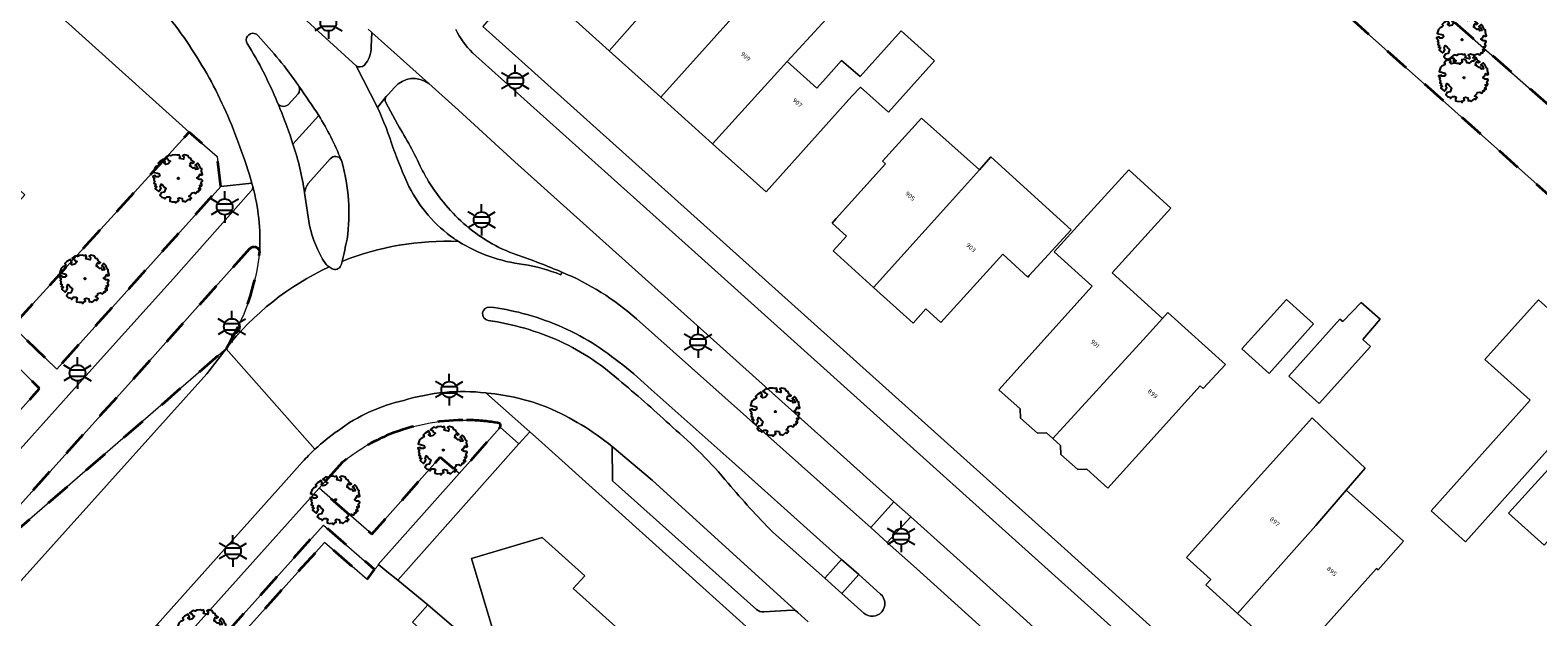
# Model space of a CAD drawing. Extents: x 105780 to 185197, y 477999 to 525027.
# Tile 407 of 562: x 108118 to 108238, y 479468 to 479515. Entities that reach past the tile are written whole.
import ezdxf
from ezdxf.enums import TextEntityAlignment as Align

# ---------------------------------------------------------------- set-up
doc = ezdxf.new("R2010")
doc.units = 0
doc.linetypes.add('XX-HIDDEN', pattern=[4, 2, -2])
for name, color, linetype, lineweight in [('B-GV-GR-BOOM-S', 252, 'Continuous', 25), ('B-GV-GR-HAAG_01-G', 252, 'GR-HAAG1', 13), ('B-GV-GR-MATERIAALGRENS-G', 252, 'XX-HIDDEN', 35), ('B-RO-IE-MEUBILAIR_WEGMEUBILAIR-S', 252, 'Continuous', 25), ('B-XX-KG-KADASTRAAL_BEBOUWING-G', 252, 'Continuous', 20), ('B1-WE-OG-BEBOUWING-T18', 7, 'Continuous', 18), ('B1-WE-OG-TERREIN_ERF-GV', 252, 'Continuous', 18), ('B1-WE-VH-VERHARDING_ASFALT-GV', 252, 'Continuous', 18), ('B1-WE-VH-VERHARDING_BETONSTRAATSTEEN-GV', 252, 'Continuous', 18), ('B1-WE-VH-VERHARDING_STRAATBAKSTEEN-GV', 252, 'Continuous', 18), ('B1-WE-VH-VERHARDING_TEGEL-GV', 252, 'Continuous', 18)]:
    doc.layers.add(name, color=color, linetype=linetype, lineweight=lineweight)
doc.styles.add('NLCS-ISO', font='NLCS-ISO.ttf')
doc.styles.add('NLCS-ISO-M200-T18', font='NLCS-ISO.ttf', dxfattribs={"height": 0.36})
doc.linetypes.add('GR-HAAG1', pattern='A,6,[176,NLCS.shx,S=0.125,R=0,X=0,Y=0],-2', length=8)

# ---------------------------------------------------------------- blocks, each defined once
blk = doc.blocks.new('B-SIE-WEG_LICHTMAST-SO')
at = {"ltscale": 0.1}
for p, q in [((0, 1.27), (0, 2.53)), ((-1.1, 0.63), (-2.19, 1.27)), ((1.1, 0.63), (2.19, 1.27)), ((-1.1, -0.63), (-2.19, -1.27)), ((0, -1.27), (0, -2.53)), ((1.1, -0.63), (2.19, -1.27))]:
    blk.add_line(p, q, dxfattribs=at)
at = {"flags": 128}
for points in [[(-1.16, 0.5), (1.16, 0.5)], [(-1.16, -0.5), (1.16, -0.5)]]:
    blk.add_lwpolyline(points, dxfattribs=at)
at = {"ltscale": 0.1}
blk.add_circle((0, 0), 1.27, dxfattribs=at)
at = {"style": 'NLCS-ISO'}
blk.add_attdef('TYPE', text='', height=1.8, dxfattribs=at).set_placement((0, 2.53), align=Align.BOTTOM_CENTER)
blk = doc.blocks.new('B-SGR-BOOM_06')
at = {"linetype": 'Continuous', "flags": 128}
blk.add_lwpolyline([(1.08, 1.41), (1.01, 1.58), (0.88, 1.63), (0.78, 1.81), (0.51, 1.88), (0.34, 1.81), (0.44, 1.71), (0.43, 1.52), (0.09, 1.59), (0.14, 1.73), (0.07, 1.88), (-0.06, 1.84), (-0.19, 1.88), (-0.46, 1.86), (-0.6, 1.79), (-0.78, 1.83), (-1.02, 1.64), (-0.85, 1.56), (-0.8, 1.46), (-0.63, 1.37), (-0.8, 1.16), (-1.02, 1.11), (-1.17, 1.24), (-1.05, 1.29), (-1.15, 1.54), (-1.45, 1.37), (-1.6, 1.21), (-1.52, 1.14), (-1.6, 1.01), (-1.77, 0.94), (-1.89, 0.82), (-2, 0.49), (-1.55, 0.37), (-1.48, 0.22), (-1.6, 0.12), (-1.8, 0.12), (-1.84, 0.22), (-2.04, 0.15), (-1.9, -0.07), (-1.97, -0.15), (-1.89, -0.22), (-1.95, -0.4), (-1.81, -0.47), (-1.89, -0.62), (-1.77, -0.64), (-1.72, -0.68), (-1.85, -0.84), (-1.57, -1.07), (-1.47, -0.97), (-1.38, -0.79), (-1.45, -0.7), (-1.37, -0.47), (-1.25, -0.54), (-1.12, -0.7), (-1, -0.8), (-1.12, -1.12), (-1.37, -1.17), (-1.47, -1.36), (-1.33, -1.51), (-1.13, -1.56), (-1.11, -1.61), (-1.08, -1.66), (-0.93, -1.49), (-0.73, -1.49), (-0.63, -1.56), (-0.68, -1.71), (-0.68, -1.84), (-0.46, -1.89), (-0.24, -1.88), (-0.19, -1.98), (-0.09, -1.86), (0.04, -1.79), (-0.02, -1.6), (0.11, -1.56), (0.31, -1.61), (0.34, -1.84), (0.46, -1.83), (0.58, -1.89), (0.83, -1.69), (0.95, -1.74), (0.93, -1.66), (1.06, -1.59), (0.96, -1.49), (0.85, -1.46), (1.03, -1.29), (1.05, -1.19), (1.26, -1.14), (1.42, -1.22), (1.51, -1.12), (1.51, -1.05), (1.65, -1.05), (1.65, -0.95), (1.78, -0.91), (1.78, -0.82), (1.63, -0.82), (1.82, -0.64), (1.7, -0.57), (1.85, -0.62), (1.9, -0.5), (1.82, -0.37), (1.93, -0.18), (1.87, -0.1), (1.7, -0.1), (1.5, 0.03), (1.63, 0.12), (1.75, 0.34), (1.82, 0.24), (1.95, 0.29), (1.87, 0.57), (1.88, 0.75), (1.8, 0.79), (1.67, 1.06), (1.53, 1.21), (1.35, 1.04), (1.47, 0.97), (1.57, 0.72), (1.41, 0.69), (1.33, 0.85), (1.2, 0.82), (1.06, 0.92), (0.9, 1.01), (0.98, 1.07), (0.93, 1.17), (1.01, 1.27), (1.15, 1.22), (1.26, 1.29)], close=True, dxfattribs=at)
blk.add_circle((0, 0), 0.06)
at = {"style": 'NLCS-ISO'}
blk.add_attdef('SOORT', text='', height=0.3, dxfattribs=at).set_placement((0, -0.36), align=Align.TOP_CENTER)

msp = doc.modelspace()

# ---------------------------------------------------------------- linework, layer by layer
at = {"layer": 'B-GV-GR-HAAG_01-G', "flags": 128}
for points in [[(108149.467, 479510.814, 0.4027448), (108146.731, 479510.514)], [(108146.058, 479509.788, 0.3118941), (108146.029, 479509.315)], [(108146.956, 479507.555, -0.0285407), (108148.892, 479503.986)], [(108148.892, 479503.986, 0.0129872), (108149.234, 479503.347)], [(108149.3, 479503.232, 0.0803388), (108152.257, 479499.621)], [(108152.257, 479499.621, 0.099158), (108156.529, 479497.093)], [(108156.529, 479497.093, -0.0191195), (108160.129, 479495.71)], [(108160.129, 479495.71, -0.0845079), (108166.095, 479491.974)]]:
    msp.add_lwpolyline(points, format="xyb", dxfattribs=at)
for points in [[(108146.731, 479510.514), (108146.202, 479509.944), (108146.063, 479509.794), (108146.06, 479509.791), (108146.058, 479509.788)], [(108156.367, 479504.538), (108151.838, 479508.686), (108149.467, 479510.814)], [(108146.029, 479509.315), (108146.956, 479507.555)], [(108166.095, 479491.974), (108183.739, 479476.279), (108184.872, 479475.26), (108186.734, 479477.305), (108185.586, 479478.334), (108156.367, 479504.538)], [(108149.234, 479503.347), (108149.267, 479503.289), (108149.3, 479503.232)]]:
    msp.add_lwpolyline(points, dxfattribs=at)
for points in [[(108140.682, 479478.398), (108123.143, 479458.835), (108124.762, 479457.362), (108141.022, 479475.453), (108145.12, 479471.895), (108145.452, 479472.271), (108145.422, 479472.295), (108151.9, 479479.583), (108150.389, 479480.894), (108144.908, 479474.727)], [(108212.803, 479453.753), (108210.508, 479455.835), (108207.248, 479458.794), (108196.525, 479468.524), (108188.075, 479476.102), (108186.203, 479474.063), (108188.527, 479471.974), (108194.669, 479466.452), (108210.5, 479452.228), (108235.543, 479429.688), (108237.333, 479431.809)]]:
    msp.add_lwpolyline(points, close=True, dxfattribs=at)
at = {"layer": 'B-GV-GR-MATERIAALGRENS-G', "flags": 128}
for points in [[(108223.634, 479522.81), (108225.663, 479525.224), (108224.098, 479526.606), (108218.512, 479520.362), (108240.935, 479500.35), (108249.555, 479492.657), (108250.127, 479493.297), (108254.221, 479497.877), (108254.346, 479497.765), (108256.057, 479499.788), (108249.437, 479505.713), (108246.575, 479502.581)], [(108132.793, 479502.581), (108132.506, 479504.977), (108130.264, 479506.919), (108116.105, 479491.391), (108119.666, 479487.939)], [(108144.519, 479471.098), (108145.12, 479471.895), (108141.022, 479475.453), (108124.762, 479457.362), (108125.501, 479456.689), (108141.109, 479474.054)]]:
    msp.add_lwpolyline(points, close=True, dxfattribs=at)
for points in [[(108135.108, 479497.568), (108130.968, 479492.95), (108125.403, 479486.721), (108113.51, 479473.553), (108114.47, 479472.703), (108116.68, 479475.206), (108133.22, 479489.573)], [(108112.149, 479479.556), (108118.271, 479486.383), (108114.755, 479489.91), (108109.961, 479484.652), (108090.237, 479463.02), (108069.765, 479440.567), (108070.652, 479439.758)], [(108155.161, 479483.596), (108154.957, 479483.634), (108154.749, 479483.671), (108154.615, 479483.692), (108154.482, 479483.712)], [(108142.528, 479480.457), (108140.682, 479478.398), (108144.908, 479474.727), (108150.389, 479480.894), (108151.9, 479479.583), (108154.329, 479482.316), (108155.138, 479483.226)]]:
    msp.add_lwpolyline(points, dxfattribs=at)
for points in [[(108133.22, 479489.573, 0.1125047), (108135.916, 479497.397)], [(108135.916, 479497.397, 0.5806324), (108135.108, 479497.568)], [(108152.195, 479483.849, 0.0949518), (108146.34, 479482.719)], [(108154.482, 479483.712, 0.0425552), (108152.195, 479483.849)], [(108155.138, 479483.226, 0.0683072), (108155.181, 479483.29)], [(108155.181, 479483.29, 0.2743181), (108155.161, 479483.596)], [(108146.34, 479482.719, 0.075678), (108142.528, 479480.457)]]:
    msp.add_lwpolyline(points, format="xyb", dxfattribs=at)
at = {"layer": 'B-XX-KG-KADASTRAAL_BEBOUWING-G', "flags": 128}
for points in [[(108170.688, 479521.147), (108172.189, 479522.813), (108167.863, 479526.683), (108166.423, 479525.06), (108166.372, 479525.002), (108166.483, 479524.902), (108159.642, 479517.288), (108163.928, 479513.438)], [(108172.189, 479522.813), (108170.688, 479521.147), (108163.928, 479513.438), (108168.064, 479509.722), (108173.989, 479516.316), (108175.712, 479518.227), (108173.49, 479520.178), (108174.182, 479521.03), (108174.021, 479521.174)], [(108183.776, 479518.7), (108181.529, 479520.654), (108178.988, 479517.747), (108178.621, 479518.055), (108177.988, 479517.302), (108178.532, 479516.812), (108177.982, 479516.234), (108175.712, 479518.227), (108173.989, 479516.316), (108168.064, 479509.722), (108172.201, 479506.005), (108178.184, 479512.578), (108179.115, 479513.615)], [(108183.37, 479509.817), (108184.065, 479510.539), (108186.294, 479508.536), (108189.984, 479512.643), (108187.31, 479515.045), (108184.015, 479511.378), (108182.529, 479512.661), (108181.49, 479511.506), (108180.546, 479510.456), (108178.184, 479512.578), (108172.201, 479506.005), (108176.487, 479502.155)], [(108186.053, 479504.378), (108182.094, 479500), (108181.771, 479499.643), (108182.933, 479498.592), (108181.864, 479497.41), (108185.088, 479494.495), (108191.187, 479501.248), (108193.578, 479503.919), (108188.954, 479508.059), (108185.815, 479504.599)], [(108195.459, 479497.14), (108197.469, 479495.319), (108197.578, 479495.436), (108200.92, 479499.102), (108194.496, 479504.945), (108193.578, 479503.919), (108191.187, 479501.248), (108185.088, 479494.495), (108188.261, 479491.625), (108189.301, 479492.775), (108190.496, 479491.678)], [(108204.221, 479495.65), (108208.918, 479500.846), (108205.543, 479503.919), (108201.941, 479499.963), (108199.581, 479497.333), (108202.625, 479494.586), (108195.131, 479486.296), (108196.833, 479484.758), (108196.876, 479484.017), (108198.233, 479482.799), (108198.962, 479482.833), (108199.47, 479482.374), (108206.698, 479490.287), (108208.252, 479492.007)], [(108218.184, 479493.53), (108214.615, 479489.568), (108216.796, 479487.603), (108220.359, 479491.583)], [(108224.302, 479490.307), (108225.689, 479491.956), (108224.176, 479493.293), (108222.689, 479491.756), (108222.47, 479491.953), (108218.361, 479487.38), (108220.811, 479485.178), (108224.921, 479489.751)], [(108244.766, 479487.787), (108238.379, 479493.501), (108234.084, 479488.702), (108237.7, 479485.467), (108229.764, 479476.596), (108232.535, 479474.117)], [(108211.27, 479486.596), (108211.499, 479486.389), (108213.307, 479488.319), (108208.68, 479492.481), (108208.252, 479492.007), (108206.698, 479490.287), (108199.47, 479482.374), (108200.067, 479481.834), (108200.1, 479481.114), (108201.46, 479479.89), (108202.178, 479479.926), (108203.863, 479478.403)], [(108222.974, 479478.257), (108224.481, 479480.015), (108222.246, 479482.13), (108220.238, 479484.03), (108210.174, 479472.852), (108212.121, 479471.099), (108211.72, 479470.649), (108214.264, 479468.362), (108220.537, 479475.408)], [(108245.438, 479481.13), (108242.598, 479483.705), (108235.982, 479476.41), (108238.822, 479473.835)], [(108225.408, 479471.957), (108225.517, 479471.858), (108227.567, 479474.159), (108222.974, 479478.257), (108220.537, 479475.408), (108214.264, 479468.362), (108216.498, 479466.355), (108216.903, 479466.793), (108219.032, 479464.876)]]:
    msp.add_lwpolyline(points, close=True, dxfattribs=at)
msp.add_lwpolyline([(108168.621, 479463.567), (108161.045, 479470.376), (108161.954, 479471.388), (108158.556, 479474.442), (108152.898, 479472.771), (108155.616, 479463.67)], dxfattribs=at)
at = {"layer": 'B1-WE-OG-TERREIN_ERF-GV', "flags": 128}
for points in [[(108240.935, 479500.35), (108218.512, 479520.362), (108224.098, 479526.606), (108202.32, 479545.85), (108196.422, 479539.105), (108195.196, 479540.177), (108193.013, 479542.068), (108192.592, 479541.6), (108188.31, 479536.835), (108183.895, 479531.92), (108177.647, 479537.534), (108182.062, 479542.448), (108186.344, 479547.214), (108190.759, 479552.128), (108192.564, 479550.506), (108194.445, 479552.736), (108190.63, 479556.184), (108189.274, 479557.41), (108180.396, 479547.512), (108169.975, 479535.893), (108170.804, 479535.185), (108153.795, 479515.405), (108200.136, 479473.818), (108214.828, 479460.561)], [(108090.237, 479463.02), (108109.961, 479484.652), (108114.755, 479489.91), (108116.105, 479491.391), (108130.264, 479506.919), (108099.163, 479534.946), (108096.584, 479537.213), (108093.564, 479533.851), (108096.453, 479530), (108085.528, 479517.873), (108086.018, 479517.433), (108088.618, 479515.199), (108095.615, 479522.916), (108109.711, 479510.136), (108108.948, 479509.295), (108117.11, 479501.895), (108109.694, 479493.715), (108110.545, 479492.944), (108094.275, 479474.998), (108094.795, 479474.527), (108080.719, 479459.001)], [(108183.776, 479518.7), (108179.115, 479513.615), (108178.184, 479512.578), (108180.546, 479510.456), (108181.49, 479511.506), (108182.529, 479512.661), (108184.015, 479511.378), (108187.31, 479515.045), (108189.984, 479512.643), (108186.294, 479508.536), (108184.065, 479510.539), (108183.37, 479509.817), (108176.487, 479502.155), (108172.201, 479506.005), (108168.064, 479509.722), (108163.928, 479513.438), (108159.642, 479517.288)], [(108156.69, 479481.961), (108155.181, 479483.29)], [(108155.138, 479483.226), (108154.329, 479482.316), (108151.9, 479479.583), (108145.422, 479472.295), (108145.452, 479472.271), (108146.105, 479471.738), (108146.974, 479471.03), (108156.69, 479481.961)], [(108148.166, 479467.673), (108149.386, 479469.064), (108146.974, 479471.03), (108146.105, 479471.738), (108145.452, 479472.271), (108145.12, 479471.895), (108144.519, 479471.098), (108141.109, 479474.054), (108125.501, 479456.689)]]:
    msp.add_lwpolyline(points, dxfattribs=at)
for points in [[(108200.92, 479499.102), (108197.578, 479495.436), (108197.469, 479495.319), (108195.459, 479497.14), (108190.496, 479491.678), (108189.301, 479492.775), (108188.261, 479491.625), (108185.088, 479494.495), (108181.864, 479497.41), (108182.933, 479498.592), (108181.771, 479499.643), (108182.094, 479500), (108186.053, 479504.378), (108185.815, 479504.599), (108188.954, 479508.059), (108193.578, 479503.919), (108194.496, 479504.945)], [(108208.252, 479492.007), (108208.68, 479492.481), (108213.307, 479488.319), (108211.499, 479486.389), (108211.27, 479486.596), (108203.863, 479478.403), (108202.178, 479479.926), (108201.46, 479479.89), (108200.1, 479481.114), (108200.067, 479481.834), (108199.47, 479482.374), (108198.962, 479482.833), (108198.233, 479482.799), (108196.876, 479484.017), (108196.833, 479484.758), (108195.131, 479486.296), (108202.625, 479494.586), (108199.581, 479497.333), (108201.941, 479499.963), (108205.543, 479503.919), (108208.918, 479500.846), (108204.221, 479495.65)], [(108218.184, 479493.53), (108220.359, 479491.583), (108216.796, 479487.603), (108214.615, 479489.568)], [(108224.302, 479490.307), (108224.921, 479489.751), (108220.811, 479485.178), (108218.361, 479487.38), (108222.47, 479491.953), (108222.689, 479491.756), (108224.176, 479493.293), (108225.689, 479491.956)], [(108244.766, 479487.787), (108232.535, 479474.117), (108229.764, 479476.596), (108237.7, 479485.467), (108234.084, 479488.702), (108238.379, 479493.501)], [(108222.974, 479478.257), (108227.567, 479474.159), (108225.517, 479471.858), (108225.408, 479471.957), (108219.032, 479464.876), (108216.903, 479466.793), (108216.498, 479466.355), (108214.264, 479468.362), (108211.72, 479470.649), (108212.121, 479471.099), (108210.174, 479472.852), (108220.238, 479484.03), (108222.246, 479482.13), (108224.481, 479480.015)], [(108245.438, 479481.13), (108238.822, 479473.835), (108235.982, 479476.41), (108242.598, 479483.705)], [(108158.263, 479482.307), (108157.553, 479482.932), (108156.69, 479481.961), (108146.974, 479471.03), (108149.386, 479469.064), (108153.934, 479465.165), (108135.103, 479444.209), (108138.782, 479440.824), (108154.306, 479463.331), (108154.911, 479462.826), (108155.616, 479463.67), (108152.898, 479472.771), (108158.556, 479474.442), (108161.954, 479471.388), (108161.045, 479470.376), (108168.621, 479463.567), (108169.541, 479464.598), (108179.81, 479455.381), (108183.497, 479459.567)], [(108149.386, 479469.064), (108148.166, 479467.673), (108151.506, 479464.642), (108134.107, 479445.181), (108130.692, 479448.229), (108127.656, 479444.812), (108131.04, 479441.743), (108113.591, 479422.296), (108109.741, 479425.743), (108108.409, 479424.256), (108112.272, 479420.789), (108113.548, 479418.733), (108114.99, 479418.477), (108115.784, 479419.452), (108115.184, 479419.747), (108114.123, 479420.806), (108132.245, 479440.944), (108135.875, 479437.598), (108136.548, 479436.991), (108139.617, 479440.678), (108138.782, 479440.824), (108135.103, 479444.209), (108153.934, 479465.165)]]:
    msp.add_lwpolyline(points, close=True, dxfattribs=at)
at = {"layer": 'B1-WE-OG-TERREIN_ERF-GV'}
msp.add_lwpolyline([(108155.181, 479483.29, -0.0683072), (108155.138, 479483.226)], format="xyb", dxfattribs=at)
at = {"layer": 'B1-WE-VH-VERHARDING_ASFALT-GV', "flags": 128}
for points in [[(108145.357, 479508.913), (108143.641, 479512.241), (108138.166, 479517.222), (108125.304, 479528.804), (108116.16, 479536.951), (108099.336, 479552.164)], [(108144.611, 479515.171), (108144.914, 479514.899), (108149.467, 479510.814), (108151.838, 479508.686), (108156.367, 479504.538), (108185.586, 479478.334), (108186.734, 479477.305), (108188.075, 479476.102), (108196.525, 479468.524), (108207.248, 479458.794), (108210.11, 479461.974), (108208.838, 479463.114), (108190.413, 479479.658), (108170.773, 479497.3)], [(108170.773, 479497.3), (108152.97, 479513.29)], [(108138.997, 479510.704), (108139.028, 479510.659), (108139.06, 479510.612)], [(108137.339, 479509.297), (108137.329, 479509.319)], [(108134.329, 479505.765), (108134.728, 479504.657), (108135.091, 479503.518), (108135.287, 479502.849), (108135.35, 479502.636), (108135.359, 479502.601), (108135.369, 479502.565)], [(108142.426, 479504.739), (108142.46, 479504.653), (108142.494, 479504.568)], [(108139.911, 479499.438), (108139.517, 479502.072)], [(108142.519, 479496.577), (108142.461, 479496.341)], [(108160.129, 479495.71), (108160.032, 479495.508)], [(108210.5, 479452.228), (108194.669, 479466.452), (108188.527, 479471.974), (108186.203, 479474.063), (108184.872, 479475.26), (108183.739, 479476.279), (108166.095, 479491.974)], [(108140.34, 479481.522), (108133.22, 479489.573), (108131.681, 479487.567), (108097.861, 479449.952), (108093.849, 479445.489)], [(108133.22, 479489.573), (108140.34, 479481.522)], [(108154.029, 479486.036), (108154.086, 479486.029), (108154.144, 479486.022)], [(108167.288, 479486.305), (108173.779, 479480.534), (108180.808, 479474.239), (108182.53, 479472.697), (108183.915, 479471.485), (108185.665, 479469.92)], [(108164.16, 479481.737), (108167.354, 479479.037), (108178.839, 479468.602), (108179.028, 479468.452), (108179.862, 479467.688)], [(108126.362, 479466.007), (108127.695, 479467.49), (108138.496, 479479.556), (108139.359, 479480.511)], [(108184.323, 479468.392), (108182.545, 479469.976), (108181.203, 479471.186), (108177.018, 479474.875)]]:
    msp.add_lwpolyline(points, dxfattribs=at)
at = {"layer": 'B1-WE-VH-VERHARDING_ASFALT-GV'}
for points in [[(108128.491, 479516.323, -0.0412606), (108131.863, 479511.284)], [(108134.924, 479514.029, -0.6524066), (108135.471, 479514.84)], [(108135.471, 479514.84, -0.1918099), (108135.805, 479514.632)], [(108152.97, 479513.29, -0.0872137), (108151.633, 479515.154)], [(108137.329, 479509.319, 0.0405926), (108134.924, 479514.029)], [(108135.805, 479514.632, -0.0362263), (108138.997, 479510.704)], [(108131.863, 479511.284, -0.0399095), (108134.329, 479505.765)], [(108139.06, 479510.612, -0.0020527), (108140.655, 479508.267)], [(108137.543, 479508.818, 0.0042869), (108137.339, 479509.297)], [(108138.584, 479505.958, 0.0226957), (108137.543, 479508.818)], [(108146.616, 479505.64, 0.0308738), (108145.357, 479508.913)], [(108140.655, 479508.267, -0.0417063), (108142.426, 479504.739)], [(108139.517, 479502.072, 0.0450325), (108138.584, 479505.958)], [(108147.877, 479502.576, -0.022474), (108146.616, 479505.64)], [(108142.494, 479504.568, -0.1047978), (108142.92, 479498.366)], [(108151.492, 479498.399, -0.1226996), (108147.877, 479502.576)], [(108135.369, 479502.565, -0.0771848), (108135.916, 479497.397)], [(108141.177, 479496.412, -0.093757), (108139.911, 479499.438)], [(108142.92, 479498.366, -0.0081376), (108142.519, 479496.577)], [(108151.854, 479498.165, 0.1073477), (108142.519, 479496.577)], [(108142.519, 479496.577, -0.1073477), (108151.854, 479498.165)], [(108151.854, 479498.165, -0.0064155), (108151.492, 479498.399)], [(108157.042, 479496.329, -0.1085326), (108151.854, 479498.165)], [(108135.916, 479497.397, -0.1125047), (108133.22, 479489.573)], [(108141.477, 479496.128, 0.1195552), (108133.22, 479489.573)], [(108133.22, 479489.573, -0.1195552), (108141.477, 479496.128)], [(108141.477, 479496.128, -0.0838124), (108141.177, 479496.412)], [(108141.801, 479495.956, -0.0683116), (108141.477, 479496.128)], [(108142.461, 479496.341, -0.4446543), (108141.801, 479495.956)], [(108160.032, 479495.508, 0.0552432), (108157.042, 479496.329)], [(108166.095, 479491.974, 0.0845079), (108160.129, 479495.71)], [(108154.223, 479491.85, -0.9511054), (108154.35, 479492.913)], [(108154.35, 479492.913, -0.0381652), (108156.969, 479492.409)], [(108159.957, 479490.185, 0.0685331), (108154.223, 479491.85)], [(108156.969, 479492.409, -0.075025), (108162.557, 479490.044)], [(108164.944, 479486.866, 0.0763462), (108159.957, 479490.185)], [(108162.557, 479490.044, -0.0436927), (108167.288, 479486.305)], [(108168.989, 479483.295, 0.0149759), (108164.944, 479486.866)], [(108147.477, 479485.436, -0.1049576), (108154.029, 479486.036)], [(108154.144, 479486.022, -0.074543), (108159.001, 479484.858)], [(108142.218, 479483.038, -0.1064591), (108147.477, 479485.436)], [(108159.001, 479484.858, -0.0700271), (108164.16, 479481.737)], [(108173.448, 479478.804, 0.0424584), (108168.989, 479483.295)], [(108140.34, 479481.522, -0.0378353), (108142.218, 479483.038)], [(108139.359, 479480.511, -0.0220985), (108140.34, 479481.522)], [(108177.018, 479474.875, -0.0182719), (108173.448, 479478.804)], [(108185.665, 479469.92, -0.9937095), (108184.323, 479468.392)]]:
    msp.add_lwpolyline(points, format="xyb", dxfattribs=at)
at = {"layer": 'B1-WE-VH-VERHARDING_ASFALT-GV', "flags": 128}
msp.add_lwpolyline([(108131.681, 479487.567), (108133.22, 479489.573), (108116.68, 479475.206), (108114.47, 479472.703), (108107.525, 479464.837), (108102.512, 479459.241), (108101.285, 479457.871), (108099.505, 479455.884), (108096.748, 479450.817), (108093.849, 479445.489), (108097.861, 479449.952)], close=True, dxfattribs=at)
at = {"layer": 'B1-WE-VH-VERHARDING_BETONSTRAATSTEEN-GV'}
for points in [[(108135.471, 479514.84, 0.6524066), (108134.924, 479514.029)], [(108135.805, 479514.632, 0.1918099), (108135.471, 479514.84)], [(108134.924, 479514.029, -0.0405926), (108137.329, 479509.319)], [(108138.997, 479510.704, 0.0362263), (108135.805, 479514.632)], [(108138.987, 479510.006, 0.3159998), (108139.06, 479510.612)], [(108137.339, 479509.297, 0.5080611), (108138.186, 479509.129)], [(108145.357, 479508.913, -0.0308738), (108146.616, 479505.64)], [(108146.029, 479509.315, -0.3118941), (108146.058, 479509.788)], [(108148.892, 479503.986, 0.0285407), (108146.956, 479507.555)], [(108146.616, 479505.64, 0.022474), (108147.877, 479502.576)], [(108142.426, 479504.739, 0.5212375), (108141.574, 479504.785)], [(108142.92, 479498.366, 0.1047978), (108142.494, 479504.568)], [(108149.234, 479503.347, -0.0129872), (108148.892, 479503.986)], [(108139.788, 479502.814, 0.1117235), (108139.517, 479502.072)], [(108147.877, 479502.576, 0.1226996), (108151.492, 479498.399)], [(108152.257, 479499.621, -0.0803388), (108149.3, 479503.232)], [(108139.911, 479499.438, 0.093757), (108141.177, 479496.412)], [(108156.529, 479497.093, -0.099158), (108152.257, 479499.621)], [(108142.519, 479496.577, 0.0081376), (108142.92, 479498.366)], [(108151.492, 479498.399, 0.0064155), (108151.854, 479498.165)], [(108151.854, 479498.165, 0.1085326), (108157.042, 479496.329)], [(108160.129, 479495.71, 0.0191195), (108156.529, 479497.093)], [(108141.177, 479496.412, 0.0838124), (108141.477, 479496.128)], [(108141.477, 479496.128, 0.0683116), (108141.801, 479495.956)], [(108141.801, 479495.956, 0.4446543), (108142.461, 479496.341)], [(108157.042, 479496.329, -0.0552432), (108160.032, 479495.508)], [(108154.35, 479492.913, 0.9511054), (108154.223, 479491.85)], [(108156.969, 479492.409, 0.0381652), (108154.35, 479492.913)], [(108154.223, 479491.85, -0.0685331), (108159.957, 479490.185)], [(108162.557, 479490.044, 0.075025), (108156.969, 479492.409)], [(108159.957, 479490.185, -0.0763462), (108164.944, 479486.866)], [(108167.288, 479486.305, 0.0436927), (108162.557, 479490.044)], [(108164.944, 479486.866, -0.0149759), (108168.989, 479483.295)], [(108168.989, 479483.295, -0.0424584), (108173.448, 479478.804)], [(108173.448, 479478.804, 0.0182719), (108177.018, 479474.875)], [(108184.323, 479468.392, 0.9937095), (108185.665, 479469.92)]]:
    msp.add_lwpolyline(points, format="xyb", dxfattribs=at)
at = {"layer": 'B1-WE-VH-VERHARDING_BETONSTRAATSTEEN-GV', "flags": 128}
for points in [[(108138.186, 479509.129), (108138.987, 479510.006)], [(108139.06, 479510.612), (108139.028, 479510.659), (108138.997, 479510.704)], [(108137.329, 479509.319), (108137.339, 479509.297)], [(108146.058, 479509.788), (108145.357, 479508.913)], [(108146.956, 479507.555), (108146.029, 479509.315)], [(108141.574, 479504.785), (108139.788, 479502.814)], [(108142.494, 479504.568), (108142.46, 479504.653), (108142.426, 479504.739)], [(108149.3, 479503.232), (108149.267, 479503.289), (108149.234, 479503.347)], [(108139.517, 479502.072), (108139.911, 479499.438)], [(108142.461, 479496.341), (108142.519, 479496.577)], [(108160.032, 479495.508), (108160.129, 479495.71)], [(108180.808, 479474.239), (108173.779, 479480.534), (108167.288, 479486.305)], [(108177.018, 479474.875), (108181.203, 479471.186), (108182.53, 479472.697), (108180.808, 479474.239)], [(108183.915, 479471.485), (108182.545, 479469.976), (108184.323, 479468.392)], [(108185.665, 479469.92), (108183.915, 479471.485)]]:
    msp.add_lwpolyline(points, dxfattribs=at)
at = {"layer": 'B1-WE-VH-VERHARDING_STRAATBAKSTEEN-GV', "flags": 128}
for points in [[(108164.16, 479481.737), (108164.193, 479478.983), (108175.717, 479468.69)], [(108176.302, 479468.494), (108178.578, 479468.633), (108178.839, 479468.602), (108167.354, 479479.037), (108164.16, 479481.737)]]:
    msp.add_lwpolyline(points, dxfattribs=at)
at = {"layer": 'B1-WE-VH-VERHARDING_STRAATBAKSTEEN-GV'}
msp.add_lwpolyline([(108175.717, 479468.69, 0.1850355), (108176.302, 479468.494)], format="xyb", dxfattribs=at)
at = {"layer": 'B1-WE-VH-VERHARDING_TEGEL-GV', "flags": 128}
for points in [[(108024.984, 479603.104), (108024.039, 479602.009), (108025.961, 479600.32), (108025.984, 479600.345), (108037.312, 479590.237), (108073.021, 479558.164), (108074.297, 479557.031), (108073.95, 479556.513), (108078.271, 479553.407), (108081.387, 479550.427), (108083.823, 479548.25), (108092.684, 479540.642), (108096.584, 479537.213), (108099.163, 479534.946), (108130.264, 479506.919), (108132.506, 479504.977), (108132.793, 479502.581), (108135.287, 479502.849), (108135.091, 479503.518), (108134.728, 479504.657), (108134.329, 479505.765)], [(108240.801, 479541.72), (108227.958, 479527.25), (108226.938, 479526.821), (108208.511, 479543.127), (108192.218, 479557.949), (108190.63, 479556.184), (108194.445, 479552.736), (108201.169, 479546.856), (108202.32, 479545.85), (108224.098, 479526.606), (108225.663, 479525.224), (108223.634, 479522.81), (108246.575, 479502.581)], [(108137.437, 479519.895), (108138.509, 479517.652), (108138.166, 479517.222), (108143.641, 479512.241)], [(108144.842, 479513.759), (108144.914, 479514.899), (108144.611, 479515.171)], [(108144.914, 479514.899), (108144.842, 479513.759)], [(108149.467, 479510.814), (108144.914, 479514.899)], [(108152.97, 479513.29), (108170.773, 479497.3), (108190.413, 479479.658), (108208.838, 479463.114), (108210.11, 479461.974), (108213.408, 479459.015), (108214.828, 479460.561), (108200.136, 479473.818), (108153.795, 479515.405)], [(108143.641, 479512.241), (108145.357, 479508.913), (108146.058, 479509.788), (108146.06, 479509.791), (108146.063, 479509.794), (108146.202, 479509.944), (108146.731, 479510.514)], [(108138.987, 479510.006), (108138.186, 479509.129)], [(108138.584, 479505.958), (108140.655, 479508.267)], [(108140.655, 479508.267), (108138.584, 479505.958)], [(108139.788, 479502.814), (108141.574, 479504.785)], [(108135.369, 479502.565), (108135.359, 479502.601), (108135.35, 479502.636), (108135.287, 479502.849), (108132.793, 479502.581), (108119.666, 479487.939), (108116.105, 479491.391), (108114.755, 479489.91), (108118.271, 479486.383), (108112.149, 479479.556), (108113.96, 479478.455), (108123.163, 479488.71), (108129, 479495.194)], [(108135.246, 479502.235), (108129, 479495.194), (108123.163, 479488.71), (108113.96, 479478.455), (108110.952, 479476.242), (108096.151, 479459.683), (108094.961, 479457.281), (108092.519, 479454.56), (108086.173, 479447.488)], [(108129, 479495.194), (108135.246, 479502.235)], [(108113.063, 479473.952), (108113.51, 479473.553), (108125.403, 479486.721), (108130.968, 479492.95), (108135.108, 479497.568)], [(108154.144, 479486.022), (108154.086, 479486.029), (108154.029, 479486.036), (108157.553, 479482.932)], [(108155.181, 479483.29), (108156.69, 479481.961), (108157.553, 479482.932), (108154.029, 479486.036)], [(108154.482, 479483.712), (108154.615, 479483.692), (108154.749, 479483.671), (108154.957, 479483.634), (108155.161, 479483.596)], [(108157.553, 479482.932), (108158.263, 479482.307), (108183.497, 479459.567), (108186.267, 479457.071), (108195.578, 479448.586), (108211.038, 479434.906), (108231.809, 479415.742), (108234.617, 479413.156), (108235.042, 479413.982), (108235.207, 479414.766), (108235.191, 479415.767), (108235.047, 479416.811), (108234.48, 479418.317), (108233.547, 479419.058), (108221.311, 479430.309), (108221.156, 479430.418), (108220.923, 479430.409), (108218.788, 479430.283), (108218.46, 479430.333), (108218.16, 479430.476), (108197.96, 479448.648), (108197.725, 479449.261), (108197.655, 479451.32)], [(108175.717, 479468.69), (108164.193, 479478.983), (108164.16, 479481.737)], [(108086.645, 479422.271), (108089.404, 479425.444), (108089.945, 479426.301), (108091.246, 479427.838), (108092.059, 479428.637), (108094.777, 479430.705), (108097.338, 479432.887), (108099.415, 479434.657), (108103.907, 479438.7), (108108.396, 479442.953), (108113.02, 479447.543), (108116.868, 479451.836), (108123.143, 479458.835), (108140.682, 479478.398), (108142.528, 479480.457)], [(108139.359, 479480.511), (108138.496, 479479.556), (108127.695, 479467.49), (108128.81, 479466.511), (108116.741, 479453.156), (108115.67, 479454.109), (108115.076, 479453.448)], [(108179.862, 479467.688), (108179.028, 479468.452), (108178.839, 479468.602), (108178.578, 479468.633), (108176.302, 479468.494)]]:
    msp.add_lwpolyline(points, dxfattribs=at)
at = {"layer": 'B1-WE-VH-VERHARDING_TEGEL-GV'}
for points in [[(108131.863, 479511.284, 0.0412606), (108128.491, 479516.323)], [(108151.633, 479515.154, 0.0872137), (108152.97, 479513.29)], [(108144.306, 479512.284, 0.1884697), (108144.842, 479513.759)], [(108144.842, 479513.759, -0.1884697), (108144.306, 479512.284)], [(108143.641, 479512.241, 0.311241), (108144.306, 479512.284)], [(108144.306, 479512.284, -0.311241), (108143.641, 479512.241)], [(108134.329, 479505.765, 0.0399095), (108131.863, 479511.284)], [(108146.731, 479510.514, -0.4027448), (108149.467, 479510.814)], [(108139.06, 479510.612, -0.3159998), (108138.987, 479510.006)], [(108140.655, 479508.267, 0.0020527), (108139.06, 479510.612)], [(108138.186, 479509.129, -0.5080611), (108137.339, 479509.297)], [(108137.339, 479509.297, -0.0042869), (108137.543, 479508.818)], [(108137.543, 479508.818, -0.0226957), (108138.584, 479505.958)], [(108142.426, 479504.739, 0.0417063), (108140.655, 479508.267)], [(108138.584, 479505.958, -0.0450325), (108139.517, 479502.072)], [(108141.574, 479504.785, -0.5212375), (108142.426, 479504.739)], [(108139.517, 479502.072, -0.1117235), (108139.788, 479502.814)], [(108135.246, 479502.235, 0.2631269), (108135.369, 479502.565)], [(108135.369, 479502.565, -0.2631269), (108135.246, 479502.235)], [(108135.916, 479497.397, 0.0771848), (108135.369, 479502.565)], [(108135.108, 479497.568, -0.5806324), (108135.916, 479497.397)], [(108154.029, 479486.036, 0.1049576), (108147.477, 479485.436)], [(108159.001, 479484.858, 0.074543), (108154.144, 479486.022)], [(108147.477, 479485.436, 0.1064591), (108142.218, 479483.038)], [(108164.16, 479481.737, 0.0700271), (108159.001, 479484.858)], [(108146.34, 479482.719, -0.0949518), (108152.195, 479483.849)], [(108152.195, 479483.849, -0.0425552), (108154.482, 479483.712)], [(108155.161, 479483.596, -0.2743181), (108155.181, 479483.29)], [(108142.218, 479483.038, 0.0378353), (108140.34, 479481.522)], [(108142.528, 479480.457, -0.075678), (108146.34, 479482.719)], [(108140.34, 479481.522, 0.0220985), (108139.359, 479480.511)], [(108176.302, 479468.494, -0.1850355), (108175.717, 479468.69)]]:
    msp.add_lwpolyline(points, format="xyb", dxfattribs=at)
at = {"layer": 'B1-WE-VH-VERHARDING_TEGEL-GV', "flags": 128}
for points in [[(108188.075, 479476.102), (108186.734, 479477.305), (108184.872, 479475.26), (108186.203, 479474.063)], [(108183.915, 479471.485), (108182.53, 479472.697), (108181.203, 479471.186), (108182.545, 479469.976)]]:
    msp.add_lwpolyline(points, close=True, dxfattribs=at)

# ---------------------------------------------------------------- block references
at = {"layer": 'B-GV-GR-BOOM-S', "linetype": 'Continuous', "lineweight": 0}
for p in [(108232.255, 479514.344), (108232.409, 479511.284), (108129.394, 479503.233), (108121.91, 479495.187), (108177.238, 479484.545), (108150.62, 479481.455), (108142, 479477.476), (108131.336, 479466.771)]:
    msp.add_blockref('B-SGR-BOOM_06', p, dxfattribs=at)
at = {"layer": 'B-RO-IE-MEUBILAIR_WEGMEUBILAIR-S', "xscale": 0.5, "yscale": 0.5, "zscale": 0.5}
for p in [(108141.422, 479515.669), (108156.394, 479511.046), (108133.114, 479500.94), (108153.698, 479499.902), (108133.68, 479491.347), (108171.034, 479490.108), (108121.318, 479487.635), (108151.107, 479486.305), (108187.306, 479474.535), (108133.778, 479473.368)]:
    msp.add_blockref('B-SIE-WEG_LICHTMAST-SO', p, dxfattribs=at)

# ---------------------------------------------------------------- texts
at = {"layer": 'B1-WE-OG-BEBOUWING-T18', "style": 'NLCS-ISO-M200-T18'}
for s, rotation, p in [('909', 318.1, (108174.849, 479512.991)), ('907', 318.1, (108179, 479509.291)), ('905', 317.9, (108188.029, 479501.805)), ('903', 317.9, (108192.899, 479497.68)), ('901', 318, (108202.837, 479489.967)), ('899', 318, (108207.458, 479485.959)), ('897', 317.9, (108217.24, 479475.717)), ('895', 317.9, (108221.812, 479471.742))]:
    msp.add_text(s, height=0.36, rotation=rotation, dxfattribs=at).set_placement(p, align=Align.MIDDLE)

doc.saveas('drawing.dxf')
